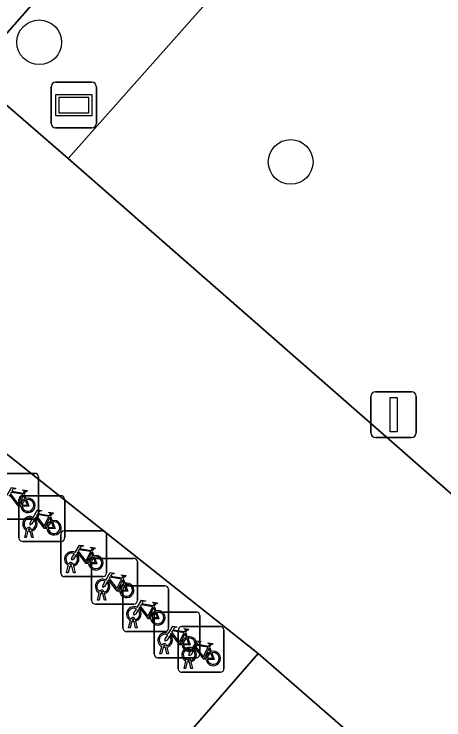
# Model space of a CAD drawing. Extents: x 158472 to 159562, y 388525 to 389606.
# Drawn here: x 158878.11 to 158887.51, y 388766.38 to 388781.84 of the extents above; entities that cross this region are included whole.
import ezdxf

# ---------------------------------------------------------------- set-up
doc = ezdxf.new("R2010")
doc.units = 0
for name, color, linetype in [('IMGEO_Berm_groen', 7, 'Continuous'), ('IMGEO_Boom', 7, 'Continuous'), ('IMGEO_Fietsenrek', 7, 'Continuous'), ('IMGEO_Fietspad_gesloten', 7, 'Continuous'), ('IMGEO_Groenvoorziening', 7, 'Continuous'), ('IMGEO_Lichtmast', 7, 'Continuous'), ('IMGEO_Pand', 7, 'Continuous'), ('IMGEO_Verklikker', 7, 'Continuous'), ('IMGEO_Voetpad_open', 7, 'Continuous')]:
    doc.layers.add(name, color=color, linetype=linetype)

msp = doc.modelspace()

# ---------------------------------------------------------------- linework, layer by layer
at = {"layer": 'IMGEO_Berm_groen'}
msp.add_lwpolyline([(158892.117, 388793.148), (158889.917, 388795.054), (158877.157, 388780.522), (158879.294, 388778.679)], close=True, dxfattribs=at)
at = {"layer": 'IMGEO_Boom'}
for centre in [(158878.661, 388781.223), (158884.161, 388778.604)]:
    msp.add_circle(centre, 0.489, dxfattribs=at)
at = {"layer": 'IMGEO_Fietsenrek'}
for p, q in [((158877.723, 388771.781), (158878.564, 388771.781)), ((158878.564, 388771.781), (158877.723, 388771.781)), ((158878.648, 388771.706), (158878.648, 388770.865)), ((158878.648, 388770.865), (158878.648, 388771.706)), ((158878.335, 388771.33), (158878.371, 388771.235)), ((158878.218, 388770.368), (158878.218, 388771.209)), ((158878.218, 388771.209), (158878.218, 388770.368)), ((158878.293, 388771.293), (158879.134, 388771.293)), ((158879.134, 388771.293), (158878.293, 388771.293)), ((158879.218, 388771.218), (158879.218, 388770.377)), ((158879.218, 388770.377), (158879.218, 388771.218)), ((158878.573, 388770.781), (158877.732, 388770.781)), ((158877.732, 388770.781), (158878.573, 388770.781)), ((158878.905, 388770.842), (158878.941, 388770.747)), ((158878.487, 388770.56), (158878.488, 388770.553)), ((158878.345, 388770.377), (158878.384, 388770.537)), ((158878.414, 388770.525), (158878.379, 388770.377)), ((158878.456, 388770.549), (158878.455, 388770.553)), ((158878.497, 388770.377), (158878.463, 388770.519)), ((158878.495, 388770.523), (158878.53, 388770.377)), ((158879.132, 388769.599), (158879.132, 388770.44)), ((158879.132, 388770.44), (158879.132, 388769.599)), ((158879.207, 388770.524), (158880.048, 388770.524)), ((158880.048, 388770.524), (158879.207, 388770.524)), ((158880.132, 388770.449), (158880.132, 388769.608)), ((158880.132, 388769.608), (158880.132, 388770.449)), ((158879.143, 388770.293), (158878.302, 388770.293)), ((158878.302, 388770.293), (158879.143, 388770.293)), ((158878.379, 388770.377), (158878.345, 388770.377)), ((158878.53, 388770.377), (158878.497, 388770.377)), ((158879.819, 388770.073), (158879.855, 388769.978)), ((158879.37, 388769.78), (158879.369, 388769.784)), ((158879.401, 388769.791), (158879.402, 388769.784)), ((158879.808, 388768.997), (158879.808, 388769.838)), ((158879.808, 388769.838), (158879.808, 388768.997)), ((158879.883, 388769.922), (158880.724, 388769.922)), ((158880.724, 388769.922), (158879.883, 388769.922)), ((158880.808, 388769.847), (158880.808, 388769.006)), ((158880.808, 388769.006), (158880.808, 388769.847)), ((158879.259, 388769.608), (158879.298, 388769.768)), ((158879.328, 388769.756), (158879.293, 388769.608)), ((158879.411, 388769.608), (158879.377, 388769.75)), ((158879.409, 388769.754), (158879.444, 388769.608)), ((158880.057, 388769.524), (158879.216, 388769.524)), ((158879.216, 388769.524), (158880.057, 388769.524)), ((158879.293, 388769.608), (158879.259, 388769.608)), ((158879.444, 388769.608), (158879.411, 388769.608)), ((158880.495, 388769.471), (158880.531, 388769.376)), ((158880.565, 388769.319), (158881.406, 388769.319)), ((158881.406, 388769.319), (158880.565, 388769.319)), ((158879.935, 388769.006), (158879.974, 388769.166)), ((158880.046, 388769.178), (158880.045, 388769.182)), ((158880.077, 388769.189), (158880.078, 388769.182)), ((158880.49, 388768.394), (158880.49, 388769.235)), ((158880.49, 388769.235), (158880.49, 388768.394)), ((158881.49, 388769.244), (158881.49, 388768.403)), ((158881.49, 388768.403), (158881.49, 388769.244)), ((158880.004, 388769.154), (158879.969, 388769.006)), ((158880.087, 388769.006), (158880.053, 388769.148)), ((158880.085, 388769.152), (158880.12, 388769.006)), ((158880.733, 388768.922), (158879.892, 388768.922)), ((158879.892, 388768.922), (158880.733, 388768.922)), ((158879.969, 388769.006), (158879.935, 388769.006)), ((158880.12, 388769.006), (158880.087, 388769.006)), ((158881.177, 388768.868), (158881.213, 388768.773)), ((158881.25, 388768.747), (158882.091, 388768.747)), ((158882.091, 388768.747), (158881.25, 388768.747)), ((158880.617, 388768.403), (158880.656, 388768.563)), ((158880.686, 388768.551), (158880.651, 388768.403)), ((158880.728, 388768.575), (158880.727, 388768.579)), ((158880.759, 388768.586), (158880.76, 388768.579)), ((158880.767, 388768.549), (158880.802, 388768.403)), ((158881.175, 388767.822), (158881.175, 388768.663)), ((158881.175, 388768.663), (158881.175, 388767.822)), ((158882.175, 388768.672), (158882.175, 388767.831)), ((158882.175, 388767.831), (158882.175, 388768.672)), ((158880.651, 388768.403), (158880.617, 388768.403)), ((158880.769, 388768.403), (158880.735, 388768.545)), ((158880.802, 388768.403), (158880.769, 388768.403)), ((158881.776, 388768.429), (158882.617, 388768.429)), ((158882.617, 388768.429), (158881.776, 388768.429)), ((158881.415, 388768.319), (158880.574, 388768.319)), ((158880.574, 388768.319), (158881.415, 388768.319)), ((158881.701, 388767.504), (158881.701, 388768.345)), ((158881.701, 388768.345), (158881.701, 388767.504)), ((158881.862, 388768.296), (158881.898, 388768.201)), ((158882.701, 388768.354), (158882.701, 388767.513)), ((158882.701, 388767.513), (158882.701, 388768.354)), ((158881.302, 388767.831), (158881.341, 388767.991)), ((158881.371, 388767.979), (158881.336, 388767.831)), ((158881.413, 388768.003), (158881.412, 388768.007)), ((158881.454, 388767.831), (158881.42, 388767.973)), ((158881.444, 388768.014), (158881.445, 388768.007)), ((158881.452, 388767.977), (158881.487, 388767.831)), ((158882.388, 388767.978), (158882.424, 388767.883)), ((158881.336, 388767.831), (158881.302, 388767.831)), ((158881.487, 388767.831), (158881.454, 388767.831)), ((158882.1, 388767.747), (158881.259, 388767.747)), ((158881.259, 388767.747), (158882.1, 388767.747)), ((158881.828, 388767.513), (158881.867, 388767.673)), ((158881.897, 388767.661), (158881.862, 388767.513)), ((158881.939, 388767.685), (158881.938, 388767.689)), ((158881.98, 388767.513), (158881.946, 388767.655)), ((158881.97, 388767.696), (158881.971, 388767.689)), ((158881.978, 388767.659), (158882.013, 388767.513)), ((158881.862, 388767.513), (158881.828, 388767.513)), ((158882.013, 388767.513), (158881.98, 388767.513)), ((158882.626, 388767.429), (158881.785, 388767.429)), ((158881.785, 388767.429), (158882.626, 388767.429))]:
    msp.add_line(p, q, dxfattribs=at)
for points in [[(158877.961, 388771.307), (158878.056, 388771.471), (158878.142, 388771.457), (158878.144, 388771.448), (158878.088, 388771.437), (158878.061, 388771.392), (158878.317, 388771.351)], [(158878.304, 388771.326), (158878.047, 388771.367), (158878.03, 388771.338), (158878.197, 388771.118), (158878.304, 388771.326)], [(158878.317, 388771.351), (158878.342, 388771.4), (158878.336, 388771.404), (158878.313, 388771.408), (158878.301, 388771.415), (158878.3, 388771.418), (158878.302, 388771.423), (158878.397, 388771.408), (158878.399, 388771.398), (158878.389, 388771.385), (158878.377, 388771.379), (158878.363, 388771.385), (158878.335, 388771.33)], [(158878.257, 388771.063), (158878.207, 388771.063), (158878.016, 388771.314), (158877.997, 388771.282)], [(158878.352, 388771.228), (158878.322, 388771.305), (158878.213, 388771.087), (158878.256, 388771.087)], [(158878.286, 388771.087), (158878.406, 388771.086), (158878.362, 388771.2)], [(158878.382, 388771.207), (158878.437, 388771.062), (158878.287, 388771.062)], [(158878.531, 388770.819), (158878.626, 388770.983), (158878.712, 388770.969), (158878.714, 388770.96), (158878.658, 388770.949), (158878.631, 388770.904), (158878.887, 388770.863)], [(158878.874, 388770.838), (158878.617, 388770.879), (158878.6, 388770.85), (158878.767, 388770.63), (158878.874, 388770.838)], [(158878.887, 388770.863), (158878.912, 388770.912), (158878.906, 388770.916), (158878.883, 388770.92), (158878.871, 388770.927), (158878.87, 388770.93), (158878.872, 388770.935), (158878.967, 388770.92), (158878.969, 388770.91), (158878.959, 388770.897), (158878.947, 388770.891), (158878.933, 388770.897), (158878.905, 388770.842)], [(158878.552, 388770.767), (158878.5, 388770.677), (158878.46, 388770.652), (158878.461, 388770.699), (158878.516, 388770.793)], [(158878.827, 388770.575), (158878.777, 388770.575), (158878.586, 388770.826), (158878.567, 388770.794)], [(158878.922, 388770.74), (158878.892, 388770.817), (158878.783, 388770.599), (158878.826, 388770.599)], [(158878.856, 388770.599), (158878.976, 388770.598), (158878.932, 388770.712)], [(158878.952, 388770.719), (158879.007, 388770.574), (158878.857, 388770.574)], [(158879.445, 388770.05), (158879.54, 388770.214), (158879.626, 388770.2), (158879.628, 388770.191), (158879.572, 388770.18), (158879.545, 388770.135), (158879.801, 388770.094)], [(158879.788, 388770.069), (158879.531, 388770.11), (158879.514, 388770.081), (158879.681, 388769.861), (158879.788, 388770.069)], [(158879.801, 388770.094), (158879.826, 388770.143), (158879.82, 388770.147), (158879.797, 388770.151), (158879.785, 388770.158), (158879.784, 388770.161), (158879.786, 388770.166), (158879.881, 388770.151), (158879.883, 388770.141), (158879.873, 388770.128), (158879.861, 388770.122), (158879.847, 388770.128), (158879.819, 388770.073)], [(158879.466, 388769.998), (158879.414, 388769.908), (158879.374, 388769.883), (158879.375, 388769.93), (158879.43, 388770.024)], [(158879.741, 388769.806), (158879.691, 388769.806), (158879.5, 388770.057), (158879.481, 388770.025)], [(158879.836, 388769.971), (158879.806, 388770.048), (158879.697, 388769.83), (158879.74, 388769.83)], [(158879.77, 388769.83), (158879.89, 388769.829), (158879.846, 388769.943)], [(158879.866, 388769.95), (158879.921, 388769.805), (158879.771, 388769.805)], [(158880.121, 388769.448), (158880.216, 388769.612), (158880.302, 388769.598), (158880.304, 388769.589), (158880.248, 388769.578), (158880.221, 388769.533), (158880.477, 388769.492)], [(158880.464, 388769.467), (158880.207, 388769.508), (158880.19, 388769.479), (158880.357, 388769.259), (158880.464, 388769.467)], [(158880.477, 388769.492), (158880.502, 388769.541), (158880.496, 388769.545), (158880.473, 388769.549), (158880.461, 388769.556), (158880.46, 388769.559), (158880.462, 388769.564), (158880.557, 388769.549), (158880.559, 388769.539), (158880.549, 388769.526), (158880.537, 388769.52), (158880.523, 388769.526), (158880.495, 388769.471)], [(158880.142, 388769.396), (158880.09, 388769.306), (158880.05, 388769.281), (158880.051, 388769.328), (158880.106, 388769.422)], [(158880.417, 388769.204), (158880.367, 388769.204), (158880.176, 388769.455), (158880.157, 388769.423)], [(158880.512, 388769.369), (158880.482, 388769.446), (158880.373, 388769.228), (158880.416, 388769.228)], [(158880.446, 388769.228), (158880.566, 388769.227), (158880.522, 388769.341)], [(158880.542, 388769.348), (158880.597, 388769.203), (158880.447, 388769.203)], [(158880.803, 388768.845), (158880.898, 388769.009), (158880.984, 388768.995), (158880.986, 388768.986), (158880.93, 388768.975), (158880.903, 388768.93), (158881.159, 388768.889)], [(158881.146, 388768.864), (158880.889, 388768.905), (158880.872, 388768.876), (158881.039, 388768.656), (158881.146, 388768.864)], [(158881.159, 388768.889), (158881.184, 388768.938), (158881.178, 388768.942), (158881.155, 388768.946), (158881.143, 388768.953), (158881.142, 388768.956), (158881.144, 388768.961), (158881.239, 388768.946), (158881.241, 388768.936), (158881.231, 388768.923), (158881.219, 388768.917), (158881.205, 388768.923), (158881.177, 388768.868)], [(158880.824, 388768.793), (158880.772, 388768.703), (158880.732, 388768.678), (158880.733, 388768.725), (158880.788, 388768.819)], [(158881.099, 388768.601), (158881.049, 388768.601), (158880.858, 388768.852), (158880.839, 388768.82)], [(158881.194, 388768.766), (158881.164, 388768.843), (158881.055, 388768.625), (158881.098, 388768.625)], [(158881.128, 388768.625), (158881.248, 388768.624), (158881.204, 388768.738)], [(158881.224, 388768.745), (158881.279, 388768.6), (158881.129, 388768.6)], [(158881.488, 388768.273), (158881.583, 388768.437), (158881.669, 388768.423), (158881.671, 388768.414), (158881.615, 388768.403), (158881.588, 388768.358), (158881.844, 388768.317)], [(158881.509, 388768.221), (158881.457, 388768.131), (158881.417, 388768.106), (158881.418, 388768.153), (158881.473, 388768.247)], [(158881.784, 388768.029), (158881.734, 388768.029), (158881.543, 388768.28), (158881.524, 388768.248)], [(158881.831, 388768.292), (158881.574, 388768.333), (158881.557, 388768.304), (158881.724, 388768.084), (158881.831, 388768.292)], [(158881.879, 388768.194), (158881.849, 388768.271), (158881.74, 388768.053), (158881.783, 388768.053)], [(158881.844, 388768.317), (158881.869, 388768.366), (158881.863, 388768.37), (158881.84, 388768.374), (158881.828, 388768.381), (158881.827, 388768.384), (158881.829, 388768.389), (158881.924, 388768.374), (158881.926, 388768.364), (158881.916, 388768.351), (158881.904, 388768.345), (158881.89, 388768.351), (158881.862, 388768.296)], [(158881.813, 388768.053), (158881.933, 388768.052), (158881.889, 388768.166)], [(158881.909, 388768.173), (158881.964, 388768.028), (158881.814, 388768.028)], [(158882.014, 388767.955), (158882.109, 388768.119), (158882.195, 388768.105), (158882.197, 388768.096), (158882.141, 388768.085), (158882.114, 388768.04), (158882.37, 388767.999)], [(158882.035, 388767.903), (158881.983, 388767.813), (158881.943, 388767.788), (158881.944, 388767.835), (158881.999, 388767.929)], [(158882.31, 388767.711), (158882.26, 388767.711), (158882.069, 388767.962), (158882.05, 388767.93)], [(158882.357, 388767.974), (158882.1, 388768.015), (158882.083, 388767.986), (158882.25, 388767.766), (158882.357, 388767.974)], [(158882.405, 388767.876), (158882.375, 388767.953), (158882.266, 388767.735), (158882.309, 388767.735)], [(158882.37, 388767.999), (158882.395, 388768.048), (158882.389, 388768.052), (158882.366, 388768.056), (158882.354, 388768.063), (158882.353, 388768.066), (158882.355, 388768.071), (158882.45, 388768.056), (158882.452, 388768.046), (158882.442, 388768.033), (158882.43, 388768.027), (158882.416, 388768.033), (158882.388, 388767.978)], [(158882.339, 388767.735), (158882.459, 388767.734), (158882.415, 388767.848)], [(158882.435, 388767.855), (158882.49, 388767.71), (158882.34, 388767.71)]]:
    msp.add_lwpolyline(points, dxfattribs=at)
for centre, radius, start, end in [((158878.57, 388771.703), 0.0779, 2.4484, 94.2845), ((158878.57, 388771.703), 0.0779, 2.4484, 94.2845), ((158878.296, 388771.215), 0.0779, 92.4484, 184.2845), ((158878.296, 388771.215), 0.0779, 92.4484, 184.2845), ((158878.415, 388771.082), 0.159, 113.3408, 178.3217), ((158878.415, 388771.082), 0.159, 187.0065, 105.7708), ((158878.415, 388771.082), 0.129, 113.923, 177.9556), ((158878.415, 388771.082), 0.129, 188.6715, 104.5883), ((158879.14, 388771.215), 0.0779, 2.4484, 94.2845), ((158879.14, 388771.215), 0.0779, 2.4484, 94.2845), ((158878.57, 388770.859), 0.0779, 272.4484, 4.2845), ((158878.57, 388770.859), 0.0779, 272.4484, 4.2845), ((158878.458, 388770.678), 0.159, 62.6766, 242.1369), ((158878.458, 388770.678), 0.129, 63.3192, 238.903), ((158878.458, 388770.678), 0.129, 283.6043, 43.4302), ((158878.458, 388770.678), 0.159, 283.5766, 46.6042), ((158878.985, 388770.594), 0.159, 113.3408, 178.3217), ((158878.985, 388770.594), 0.159, 187.0065, 105.7708), ((158878.985, 388770.594), 0.129, 113.923, 177.9556), ((158878.985, 388770.594), 0.129, 188.6715, 104.5883), ((158878.438, 388770.549), 0.0499, 12.8025, 158.6934), ((158878.438, 388770.549), 0.0174, 12.8025, 163.4502), ((158878.458, 388770.678), 0.159, 253.9967, 271.7867), ((158878.458, 388770.678), 0.129, 253.415, 269.0204), ((158879.21, 388770.446), 0.0779, 92.4484, 184.2845), ((158879.21, 388770.446), 0.0779, 92.4484, 184.2845), ((158880.054, 388770.446), 0.0779, 2.4484, 94.2845), ((158880.054, 388770.446), 0.0779, 2.4484, 94.2845), ((158878.296, 388770.371), 0.0779, 182.4484, 274.2845), ((158878.296, 388770.371), 0.0779, 182.4484, 274.2845), ((158879.14, 388770.371), 0.0779, 272.4484, 4.2845), ((158879.14, 388770.371), 0.0779, 272.4484, 4.2845), ((158879.372, 388769.909), 0.159, 62.6766, 242.1369), ((158879.372, 388769.909), 0.129, 63.3192, 238.903), ((158879.372, 388769.909), 0.129, 283.6043, 43.4302), ((158879.372, 388769.909), 0.159, 283.5766, 46.6042), ((158879.899, 388769.825), 0.159, 113.3408, 178.3217), ((158879.899, 388769.825), 0.159, 187.0065, 105.7708), ((158879.899, 388769.825), 0.129, 113.923, 177.9556), ((158879.899, 388769.825), 0.129, 188.6715, 104.5883), ((158879.352, 388769.78), 0.0499, 12.8025, 158.6934), ((158879.352, 388769.78), 0.0174, 12.8025, 163.4502), ((158879.372, 388769.909), 0.129, 253.415, 269.0204), ((158879.886, 388769.844), 0.0779, 92.4484, 184.2845), ((158879.886, 388769.844), 0.0779, 92.4484, 184.2845), ((158880.73, 388769.844), 0.0779, 2.4484, 94.2845), ((158880.73, 388769.844), 0.0779, 2.4484, 94.2845), ((158879.372, 388769.909), 0.159, 253.9967, 271.7867), ((158879.21, 388769.602), 0.0779, 182.4484, 274.2845), ((158879.21, 388769.602), 0.0779, 182.4484, 274.2845), ((158880.054, 388769.602), 0.0779, 272.4484, 4.2845), ((158880.054, 388769.602), 0.0779, 272.4484, 4.2845), ((158880.048, 388769.307), 0.159, 62.6766, 242.1369), ((158880.048, 388769.307), 0.129, 63.3192, 238.903), ((158880.048, 388769.307), 0.129, 283.6043, 43.4302), ((158880.048, 388769.307), 0.159, 283.5766, 46.6042), ((158880.575, 388769.223), 0.159, 113.3408, 178.3217), ((158880.575, 388769.223), 0.159, 187.0065, 105.7708), ((158880.575, 388769.223), 0.129, 113.923, 177.9556), ((158880.575, 388769.223), 0.129, 188.6715, 104.5883), ((158880.568, 388769.241), 0.0779, 92.4484, 184.2845), ((158880.568, 388769.241), 0.0779, 92.4484, 184.2845), ((158881.412, 388769.241), 0.0779, 2.4484, 94.2845), ((158881.412, 388769.241), 0.0779, 2.4484, 94.2845), ((158880.028, 388769.178), 0.0499, 12.8025, 158.6934), ((158880.028, 388769.178), 0.0174, 12.8025, 163.4502), ((158880.048, 388769.307), 0.129, 253.415, 269.0204), ((158880.048, 388769.307), 0.159, 253.9967, 271.7867), ((158879.886, 388769), 0.0779, 182.4484, 274.2845), ((158879.886, 388769), 0.0779, 182.4484, 274.2845), ((158880.73, 388768.704), 0.159, 62.6766, 242.1369), ((158880.73, 388769), 0.0779, 272.4484, 4.2845), ((158880.73, 388769), 0.0779, 272.4484, 4.2845), ((158880.73, 388768.704), 0.129, 63.3192, 238.903), ((158880.73, 388768.704), 0.129, 283.6043, 43.4302), ((158880.73, 388768.704), 0.159, 283.5766, 46.6042), ((158881.257, 388768.62), 0.159, 113.3408, 178.3217), ((158881.257, 388768.62), 0.159, 187.0065, 105.7708), ((158881.257, 388768.62), 0.129, 113.923, 177.9556), ((158881.257, 388768.62), 0.129, 188.6715, 104.5883), ((158881.253, 388768.669), 0.0779, 92.4484, 184.2845), ((158881.253, 388768.669), 0.0779, 92.4484, 184.2845), ((158882.097, 388768.669), 0.0779, 2.4484, 94.2845), ((158882.097, 388768.669), 0.0779, 2.4484, 94.2845), ((158880.71, 388768.575), 0.0499, 12.8025, 158.6934), ((158880.73, 388768.704), 0.159, 253.9967, 271.7867), ((158880.71, 388768.575), 0.0174, 12.8025, 163.4502), ((158880.73, 388768.704), 0.129, 253.415, 269.0204), ((158880.568, 388768.397), 0.0779, 182.4484, 274.2845), ((158880.568, 388768.397), 0.0779, 182.4484, 274.2845), ((158881.412, 388768.397), 0.0779, 272.4484, 4.2845), ((158881.412, 388768.397), 0.0779, 272.4484, 4.2845), ((158881.779, 388768.351), 0.0779, 92.4484, 184.2845), ((158881.779, 388768.351), 0.0779, 92.4484, 184.2845), ((158882.623, 388768.351), 0.0779, 2.4484, 94.2845), ((158882.623, 388768.351), 0.0779, 2.4484, 94.2845), ((158881.415, 388768.132), 0.159, 62.6766, 242.1369), ((158881.415, 388768.132), 0.129, 63.3192, 238.903), ((158881.415, 388768.132), 0.159, 283.5766, 46.6042), ((158881.415, 388768.132), 0.129, 283.6043, 43.4302), ((158881.942, 388768.048), 0.159, 113.3408, 178.3217), ((158881.942, 388768.048), 0.159, 187.0065, 105.7708), ((158881.942, 388768.048), 0.129, 113.923, 177.9556), ((158881.942, 388768.048), 0.129, 188.6715, 104.5883), ((158881.395, 388768.003), 0.0499, 12.8025, 158.6934), ((158881.415, 388768.132), 0.159, 253.9967, 271.7867), ((158881.395, 388768.003), 0.0174, 12.8025, 163.4502), ((158881.415, 388768.132), 0.129, 253.415, 269.0204), ((158881.941, 388767.814), 0.159, 62.6766, 242.1369), ((158881.941, 388767.814), 0.129, 63.3192, 238.903), ((158881.941, 388767.814), 0.159, 283.5766, 46.6042), ((158881.253, 388767.825), 0.0779, 182.4484, 274.2845), ((158881.253, 388767.825), 0.0779, 182.4484, 274.2845), ((158881.941, 388767.814), 0.129, 283.6043, 43.4302), ((158882.097, 388767.825), 0.0779, 272.4484, 4.2845), ((158882.097, 388767.825), 0.0779, 272.4484, 4.2845), ((158882.468, 388767.73), 0.159, 113.3408, 178.3217), ((158882.468, 388767.73), 0.159, 187.0065, 105.7708), ((158882.468, 388767.73), 0.129, 113.923, 177.9556), ((158882.468, 388767.73), 0.129, 188.6715, 104.5883), ((158881.921, 388767.685), 0.0499, 12.8025, 158.6934), ((158881.941, 388767.814), 0.159, 253.9967, 271.7867), ((158881.921, 388767.685), 0.0174, 12.8025, 163.4502), ((158881.941, 388767.814), 0.129, 253.415, 269.0204), ((158881.779, 388767.507), 0.0779, 182.4484, 274.2845), ((158881.779, 388767.507), 0.0779, 182.4484, 274.2845), ((158882.623, 388767.507), 0.0779, 272.4484, 4.2845), ((158882.623, 388767.507), 0.0779, 272.4484, 4.2845)]:
    msp.add_arc(centre, radius, start, end, dxfattribs=at)
at = {"layer": 'IMGEO_Fietspad_gesloten'}
msp.add_lwpolyline([(158939.547, 388858.13), (158926.586, 388843.327), (158908.631, 388822.912), (158891.98, 388803.837), (158886.534, 388797.524), (158886.262, 388797.803), (158884.323, 388795.61), (158883.327, 388794.483), (158872.522, 388782.263), (158876.002, 388779.209), (158877.157, 388780.522), (158889.917, 388795.054), (158889.244, 388795.75), (158891.577, 388798.482), (158892.838, 388800.078), (158918.64, 388829.712), (158922.701, 388834.313), (158925.978, 388838.056), (158929.322, 388841.85), (158932.045, 388844.827), (158941.937, 388856.138)], dxfattribs=at)
at = {"layer": 'IMGEO_Groenvoorziening'}
msp.add_lwpolyline([(158905.722, 388781.283), (158892.117, 388793.148), (158879.294, 388778.679), (158890.988, 388768.428), (158894.607, 388772.504), (158896.992, 388770.463), (158901.625, 388775.786), (158900.81, 388776.411), (158902.979, 388778.898), (158903.356, 388778.57)], close=True, dxfattribs=at)
at = {"layer": 'IMGEO_Lichtmast'}
for p, q in [((158886.016, 388773.57), (158886.806, 388773.57)), ((158886.806, 388773.57), (158886.016, 388773.57)), ((158885.916, 388772.67), (158885.916, 388773.47)), ((158885.916, 388773.47), (158885.916, 388772.67)), ((158886.906, 388773.47), (158886.906, 388772.67)), ((158886.906, 388772.67), (158886.906, 388773.47)), ((158886.806, 388772.57), (158886.016, 388772.57)), ((158886.016, 388772.57), (158886.806, 388772.57))]:
    msp.add_line(p, q, dxfattribs=at)
msp.add_lwpolyline([(158886.336, 388773.445), (158886.486, 388773.445), (158886.486, 388772.695), (158886.336, 388772.695), (158886.336, 388773.445)], dxfattribs=at)
for centre, start, end in [((158886.016, 388773.47), 90, 180), ((158886.016, 388773.47), 90, 180), ((158886.806, 388773.47), 0, 90), ((158886.806, 388773.47), 360, 90), ((158886.016, 388772.67), 180, 270), ((158886.016, 388772.67), 180, 270), ((158886.806, 388772.67), 270, 0), ((158886.806, 388772.67), 270, 0)]:
    msp.add_arc(centre, 0.1, start, end, dxfattribs=at)
at = {"layer": 'IMGEO_Pand'}
msp.add_lwpolyline([(158920.049, 388763.073), (158903.272, 388777.677), (158901.625, 388775.786), (158896.992, 388770.463), (158889.853, 388762.261), (158883.447, 388767.837), (158880.902, 388764.914), (158882.499, 388763.523), (158887.341, 388759.308), (158884.108, 388755.594), (158879.261, 388759.812), (158878.507, 388760.469), (158876.337, 388757.976), (158867.453, 388765.709), (158862.683, 388760.403), (158860.801, 388762.084), (158857.517, 388758.312), (158856.673, 388759.016), (158852.007, 388753.63)], dxfattribs=at)
at = {"layer": 'IMGEO_Verklikker'}
for p, q in [((158879.021, 388780.347), (158879.811, 388780.347)), ((158879.811, 388780.347), (158879.021, 388780.347)), ((158878.921, 388779.447), (158878.921, 388780.247)), ((158878.921, 388780.247), (158878.921, 388779.447)), ((158879.911, 388780.247), (158879.911, 388779.447)), ((158879.911, 388779.447), (158879.911, 388780.247)), ((158879.811, 388779.347), (158879.021, 388779.347)), ((158879.021, 388779.347), (158879.811, 388779.347))]:
    msp.add_line(p, q, dxfattribs=at)
for points in [[(158879.022, 388780.079), (158879.81, 388780.079), (158879.81, 388779.615), (158879.022, 388779.615), (158879.022, 388780.079)], [(158879.087, 388780.014), (158879.087, 388779.68), (158879.745, 388779.68), (158879.745, 388780.014), (158879.087, 388780.014)]]:
    msp.add_lwpolyline(points, dxfattribs=at)
for centre, start, end in [((158879.021, 388780.247), 90, 180), ((158879.021, 388780.247), 90, 180), ((158879.811, 388780.247), 0, 90), ((158879.811, 388780.247), 360, 90), ((158879.021, 388779.447), 180, 270), ((158879.021, 388779.447), 180, 270), ((158879.811, 388779.447), 270, 0), ((158879.811, 388779.447), 270, 0)]:
    msp.add_arc(centre, 0.1, start, end, dxfattribs=at)
at = {"layer": 'IMGEO_Voetpad_open'}
for points in [[(158896.992, 388770.463), (158894.607, 388772.504), (158890.988, 388768.428), (158879.294, 388778.679), (158877.157, 388780.522), (158876.002, 388779.209), (158873.175, 388775.995), (158883.447, 388767.837), (158889.853, 388762.261)], [(158873.175, 388775.995), (158865.568, 388767.347), (158867.453, 388765.709), (158876.337, 388757.976), (158878.507, 388760.469), (158879.261, 388759.812), (158882.499, 388763.523), (158880.902, 388764.914), (158883.447, 388767.837)]]:
    msp.add_lwpolyline(points, close=True, dxfattribs=at)

doc.saveas('drawing.dxf')
